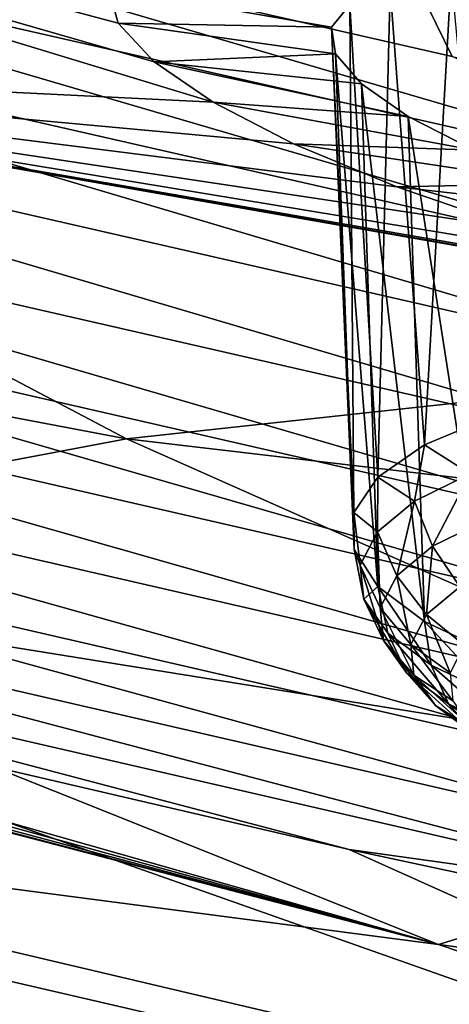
# Model space of a CAD drawing. Header units: metres. Extents: x -92 to 264, y -100 to 50.
# Tile 360 of 656: x 164.37 to 165.5, y -22.87 to -20.29. Entities that reach past the tile are written whole.
import ezdxf

# ---------------------------------------------------------------- set-up
doc = ezdxf.new("R2010")
doc.units = ezdxf.units.M
doc.layers.add('solid_21062050_01', color=7, linetype='CONTINUOUS')

msp = doc.modelspace()

# ---------------------------------------------------------------- linework, layer by layer
at = {"layer": 'solid_21062050_01'}
for points in [[(164.734818, -18.82177, 221.32634), (163.464005, -19.924665, 222.170258), (165.502121, -20.389769, 223.470337)], [(164.734818, -18.82177, 221.32634), (165.502121, -20.389769, 223.470337), (167.592422, -20.827814, 224.694855)], [(168.678421, -19.684341, 223.722229), (164.734818, -18.82177, 221.32634), (167.592422, -20.827814, 224.694855)], [(161.155518, -19.376358, 187.715286), (164.72345, -20.404028, 188.50856), (164.878052, -20.50926, 188.823242)], [(162.784653, -20.406536, 190.576706), (161.155518, -19.376358, 187.715286), (164.878052, -20.50926, 188.823242)], [(161.155518, -19.376358, 187.715286), (164.6297, -20.302702, 188.15567), (164.72345, -20.404028, 188.50856)], [(161.155518, -19.376358, 187.715286), (164.604507, -20.210897, 187.782272), (164.6297, -20.302702, 188.15567)], [(166.213181, -20.969839, 224.238358), (162.63591, -19.92181, 221.806503), (162.525772, -20.129112, 221.893021)], [(162.63591, -19.92181, 221.806503), (166.313034, -20.758909, 224.144424), (163.464005, -19.924665, 222.170258)], [(166.213181, -20.969839, 224.238358), (166.313034, -20.758909, 224.144424), (162.63591, -19.92181, 221.806503)], [(166.313034, -20.758909, 224.144424), (165.502121, -20.389769, 223.470337), (163.464005, -19.924665, 222.170258)], [(162.525772, -20.129112, 221.893021), (162.437485, -20.355686, 221.940567), (166.133148, -21.199659, 224.291733)], [(166.213181, -20.969839, 224.238358), (162.525772, -20.129112, 221.893021), (166.133148, -21.199659, 224.291733)], [(165.340363, -20.210781, 187.099213), (165.499832, -20.182766, 186.839294), (165.429871, -21.404308, 186.638626)], [(165.499832, -20.182766, 186.839294), (165.605896, -21.33119, 186.407318), (165.429871, -21.404308, 186.638626)], [(165.186798, -20.312872, 187.672531), (164.6297, -20.302702, 188.15567), (164.604507, -20.210897, 187.782272)], [(165.186798, -20.312872, 187.672531), (164.604507, -20.210897, 187.782272), (165.234863, -20.254787, 187.380798)], [(165.234863, -20.254787, 187.380798), (165.340363, -20.210781, 187.099213), (165.30809, -21.489069, 186.899048)], [(165.340363, -20.210781, 187.099213), (165.429871, -21.404308, 186.638626), (165.30809, -21.489069, 186.899048)], [(165.186798, -20.312872, 187.672531), (165.234863, -20.254787, 187.380798), (165.24588, -21.581772, 187.1772)], [(165.234863, -20.254787, 187.380798), (165.30809, -21.489069, 186.899048), (165.24588, -21.581772, 187.1772)], [(165.197266, -20.382696, 187.962997), (164.72345, -20.404028, 188.50856), (164.6297, -20.302702, 188.15567)], [(165.197266, -20.382696, 187.962997), (164.6297, -20.302702, 188.15567), (165.186798, -20.312872, 187.672531)], [(165.186798, -20.312872, 187.672531), (165.24588, -21.581772, 187.1772), (165.245972, -21.678362, 187.460922)], [(165.197266, -20.382696, 187.962997), (165.186798, -20.312872, 187.672531), (165.245972, -21.678362, 187.460922)], [(162.437485, -20.355686, 221.940567), (162.375412, -20.583344, 221.949356), (166.076859, -21.429981, 224.304489)], [(166.133148, -21.199659, 224.291733), (162.437485, -20.355686, 221.940567), (166.076859, -21.429981, 224.304489)], [(160.69899, -20.64082, 194.592407), (162.784653, -20.406536, 190.576706), (164.651413, -21.389364, 193.306625)], [(162.784653, -20.406536, 190.576706), (166.783401, -21.106972, 189.689316), (166.970886, -21.137642, 189.654938)], [(164.651413, -21.389364, 193.306625), (162.784653, -20.406536, 190.576706), (166.970886, -21.137642, 189.654938)], [(162.784653, -20.406536, 190.576706), (166.40007, -21.031532, 189.706146), (166.783401, -21.106972, 189.689316)], [(162.784653, -20.406536, 190.576706), (166.026886, -20.941433, 189.652191), (166.40007, -21.031532, 189.706146)], [(162.784653, -20.406536, 190.576706), (165.676926, -20.84012, 189.530045), (166.026886, -20.941433, 189.652191)], [(162.784653, -20.406536, 190.576706), (165.358307, -20.730213, 189.34317), (165.676926, -20.84012, 189.530045)], [(162.784653, -20.406536, 190.576706), (165.087952, -20.617903, 189.102646), (165.358307, -20.730213, 189.34317)], [(162.784653, -20.406536, 190.576706), (164.878052, -20.50926, 188.823242), (165.087952, -20.617903, 189.102646)], [(165.265182, -20.461548, 188.241287), (164.72345, -20.404028, 188.50856), (165.197266, -20.382696, 187.962997)], [(165.387558, -20.546486, 188.497192), (164.878052, -20.50926, 188.823242), (164.72345, -20.404028, 188.50856)], [(165.265182, -20.461548, 188.241287), (165.387558, -20.546486, 188.497192), (164.72345, -20.404028, 188.50856)], [(165.197266, -20.382696, 187.962997), (165.245972, -21.678362, 187.460922), (165.308334, -21.77462, 187.737839)], [(165.265182, -20.461548, 188.241287), (165.197266, -20.382696, 187.962997), (165.308334, -21.77462, 187.737839)], [(165.265182, -20.461548, 188.241287), (165.308334, -21.77462, 187.737839), (165.430252, -21.866337, 187.995819)], [(165.265182, -20.461548, 188.241287), (165.430252, -21.866337, 187.995819), (165.387558, -20.546486, 188.497192)], [(165.559814, -20.634411, 188.721436), (165.087952, -20.617903, 189.102646), (164.878052, -20.50926, 188.823242)], [(165.559814, -20.634411, 188.721436), (164.878052, -20.50926, 188.823242), (165.387558, -20.546486, 188.497192)], [(165.606415, -21.949507, 188.223602), (165.387558, -20.546486, 188.497192), (165.430252, -21.866337, 187.995819)], [(165.559814, -20.634411, 188.721436), (165.387558, -20.546486, 188.497192), (165.606415, -21.949507, 188.223602)], [(162.375412, -20.583344, 221.949356), (162.339386, -20.804716, 221.922256), (166.044205, -21.653395, 224.279526)], [(166.076859, -21.429981, 224.304489), (162.375412, -20.583344, 221.949356), (166.044205, -21.653395, 224.279526)], [(165.775742, -20.722086, 188.905701), (165.358307, -20.730213, 189.34317), (165.087952, -20.617903, 189.102646)], [(165.775742, -20.722086, 188.905701), (165.087952, -20.617903, 189.102646), (165.559814, -20.634411, 188.721436)], [(162.956497, -21.709013, 197.559433), (160.69899, -20.64082, 194.592407), (164.651413, -21.389364, 193.306625)], [(166.027664, -20.806213, 189.042847), (165.358307, -20.730213, 189.34317), (165.775742, -20.722086, 188.905701)], [(166.027664, -20.806213, 189.042847), (165.676926, -20.84012, 189.530045), (165.358307, -20.730213, 189.34317)], [(162.339386, -20.804716, 221.922256), (162.326462, -21.019545, 221.863708), (166.032471, -21.869709, 224.221497)], [(166.044205, -21.653395, 224.279526), (162.339386, -20.804716, 221.922256), (166.032471, -21.869709, 224.221497)], [(162.326462, -21.019545, 221.863708), (162.336731, -21.226744, 221.773926), (166.041779, -22.077833, 224.130585)], [(166.032471, -21.869709, 224.221497), (162.326462, -21.019545, 221.863708), (166.041779, -22.077833, 224.130585)], [(164.651413, -21.389364, 193.306625), (166.970886, -21.137642, 189.654938), (168.37558, -21.826391, 191.565414)], [(162.336731, -21.226744, 221.773926), (162.373337, -21.424181, 221.649124), (166.074936, -22.275545, 224.002792)], [(166.041779, -22.077833, 224.130585), (162.336731, -21.226744, 221.773926), (166.074936, -22.275545, 224.002792)], [(165.549973, -21.480444, 186.463974), (165.429871, -21.404308, 186.638626), (165.605896, -21.33119, 186.407318)], [(160.221115, -21.342726, 200.342041), (160.327347, -21.363216, 200.255219), (165.466385, -22.710501, 200.341171)], [(162.792221, -22.361565, 203.171204), (160.221115, -21.342726, 200.342041), (165.466385, -22.710501, 200.341171)], [(160.327347, -21.363216, 200.255219), (160.593292, -21.406651, 199.982666), (165.466385, -22.710501, 200.341171)], [(160.593292, -21.406651, 199.982666), (160.807114, -21.429213, 199.676117), (165.466385, -22.710501, 200.341171)], [(162.956497, -21.709013, 197.559433), (164.651413, -21.389364, 193.306625), (166.743866, -22.318567, 195.887589)], [(166.743866, -22.318567, 195.887589), (164.651413, -21.389364, 193.306625), (168.37558, -21.826391, 191.565414)], [(165.404266, -21.551863, 186.687439), (165.30809, -21.489069, 186.899048), (165.429871, -21.404308, 186.638626)], [(165.549973, -21.480444, 186.463974), (165.404266, -21.551863, 186.687439), (165.429871, -21.404308, 186.638626)], [(160.807114, -21.429213, 199.676117), (160.96524, -21.43161, 199.347351), (165.466385, -22.710501, 200.341171)], [(160.96524, -21.43161, 199.347351), (162.956497, -21.709013, 197.559433), (165.466385, -22.710501, 200.341171)], [(162.373337, -21.424181, 221.649124), (162.437256, -21.603876, 221.490723), (166.132858, -22.454803, 223.839523)], [(166.074936, -22.275545, 224.002792), (162.373337, -21.424181, 221.649124), (166.132858, -22.454803, 223.839523)], [(165.450928, -21.669971, 186.67334), (165.404266, -21.551863, 186.687439), (165.549973, -21.480444, 186.463974)], [(165.450928, -21.669971, 186.67334), (165.549973, -21.480444, 186.463974), (165.590851, -21.601387, 186.458755)], [(165.307098, -21.632383, 186.93309), (165.24588, -21.581772, 187.1772), (165.30809, -21.489069, 186.899048)], [(165.404266, -21.551863, 186.687439), (165.307098, -21.632383, 186.93309), (165.30809, -21.489069, 186.899048)], [(165.357605, -21.747295, 186.909241), (165.307098, -21.632383, 186.93309), (165.404266, -21.551863, 186.687439)], [(165.357605, -21.747295, 186.909241), (165.404266, -21.551863, 186.687439), (165.450928, -21.669971, 186.67334)], [(165.262207, -21.71891, 187.191483), (165.245972, -21.678362, 187.460922), (165.24588, -21.581772, 187.1772)], [(165.307098, -21.632383, 186.93309), (165.262207, -21.71891, 187.191483), (165.24588, -21.581772, 187.1772)], [(162.437256, -21.603876, 221.490723), (162.52623, -21.749586, 221.307892), (166.213501, -22.599325, 223.650101)], [(166.132858, -22.454803, 223.839523), (162.437256, -21.603876, 221.490723), (166.213501, -22.599325, 223.650101)], [(165.450928, -21.669971, 186.67334), (165.590851, -21.601387, 186.458755), (165.522583, -21.775711, 186.676208)], [(165.314499, -21.830389, 187.157379), (165.262207, -21.71891, 187.191483), (165.307098, -21.632383, 186.93309)], [(165.314499, -21.830389, 187.157379), (165.307098, -21.632383, 186.93309), (165.357605, -21.747295, 186.909241)], [(165.271317, -21.808119, 187.452682), (165.308334, -21.77462, 187.737839), (165.245972, -21.678362, 187.460922)], [(165.262207, -21.71891, 187.191483), (165.271317, -21.808119, 187.452682), (165.245972, -21.678362, 187.460922)], [(165.357605, -21.747295, 186.909241), (165.450928, -21.669971, 186.67334), (165.435013, -21.84828, 186.897598)], [(165.450928, -21.669971, 186.67334), (165.522583, -21.775711, 186.676208), (165.435013, -21.84828, 186.897598)], [(165.466385, -22.710501, 200.341171), (162.956497, -21.709013, 197.559433), (166.743866, -22.318567, 195.887589)], [(165.323242, -21.916058, 187.408218), (165.271317, -21.808119, 187.452682), (165.262207, -21.71891, 187.191483)], [(165.323242, -21.916058, 187.408218), (165.262207, -21.71891, 187.191483), (165.314499, -21.830389, 187.157379)], [(162.52623, -21.749586, 221.307892), (163.202759, -21.990009, 221.505371), (165.233261, -22.462767, 222.80687)], [(166.213501, -22.599325, 223.650101), (162.52623, -21.749586, 221.307892), (165.233261, -22.462767, 222.80687)], [(165.314499, -21.830389, 187.157379), (165.357605, -21.747295, 186.909241), (165.394547, -21.926264, 187.130463)], [(165.357605, -21.747295, 186.909241), (165.435013, -21.84828, 186.897598), (165.394547, -21.926264, 187.130463)], [(165.271317, -21.808119, 187.452682), (165.334061, -21.896584, 187.706665), (165.308334, -21.77462, 187.737839)], [(165.448059, -21.9809, 187.943649), (165.430252, -21.866337, 187.995819), (165.308334, -21.77462, 187.737839)], [(165.334061, -21.896584, 187.706665), (165.448059, -21.9809, 187.943649), (165.308334, -21.77462, 187.737839)], [(165.435013, -21.84828, 186.897598), (165.522583, -21.775711, 186.676208), (165.534256, -21.928741, 186.898895)], [(160.179276, -21.814236, 205.90892), (162.792221, -22.361565, 203.171204), (165.595169, -23.311028, 205.808441)], [(163.346344, -22.88324, 208.878189), (160.179276, -21.814236, 205.90892), (165.595169, -23.311028, 205.808441)], [(165.383499, -22.001011, 187.652115), (165.334061, -21.896584, 187.706665), (165.271317, -21.808119, 187.452682)], [(165.383499, -22.001011, 187.652115), (165.271317, -21.808119, 187.452682), (165.323242, -21.916058, 187.408218)], [(165.314499, -21.830389, 187.157379), (165.394547, -21.926264, 187.130463), (165.402756, -22.006664, 187.365875)], [(165.323242, -21.916058, 187.408218), (165.314499, -21.830389, 187.157379), (165.402756, -22.006664, 187.365875)], [(165.394547, -21.926264, 187.130463), (165.435013, -21.84828, 186.897598), (165.497147, -22.000273, 187.112503)], [(165.435013, -21.84828, 186.897598), (165.534256, -21.928741, 186.898895), (165.497147, -22.000273, 187.112503)], [(165.608902, -22.057833, 188.154541), (165.430252, -21.866337, 187.995819), (165.448059, -21.9809, 187.943649)], [(165.608902, -22.057833, 188.154541), (165.606415, -21.949507, 188.223602), (165.430252, -21.866337, 187.995819)], [(165.492966, -22.081982, 187.8797), (165.448059, -21.9809, 187.943649), (165.334061, -21.896584, 187.706665)], [(165.383499, -22.001011, 187.652115), (165.492966, -22.081982, 187.8797), (165.334061, -21.896584, 187.706665)], [(165.323242, -21.916058, 187.408218), (165.402756, -22.006664, 187.365875), (165.45932, -22.086391, 187.594772)], [(165.383499, -22.001011, 187.652115), (165.323242, -21.916058, 187.408218), (165.45932, -22.086391, 187.594772)], [(165.394547, -21.926264, 187.130463), (165.497147, -22.000273, 187.112503), (165.504669, -22.07402, 187.32843)], [(165.402756, -22.006664, 187.365875), (165.394547, -21.926264, 187.130463), (165.504669, -22.07402, 187.32843)], [(167.758499, -23.597088, 220.850967), (165.233261, -22.462767, 222.80687), (163.202759, -21.990009, 221.505371)], [(167.758499, -23.597088, 220.850967), (163.202759, -21.990009, 221.505371), (163.751312, -22.669046, 218.273239)], [(165.383499, -22.001011, 187.652115), (165.45932, -22.086391, 187.594772), (165.562042, -22.162384, 187.808365)], [(165.383499, -22.001011, 187.652115), (165.562042, -22.162384, 187.808365), (165.492966, -22.081982, 187.8797)], [(165.64743, -22.155861, 188.08223), (165.448059, -21.9809, 187.943649), (165.492966, -22.081982, 187.8797)], [(165.64743, -22.155861, 188.08223), (165.608902, -22.057833, 188.154541), (165.448059, -21.9809, 187.943649)], [(165.402756, -22.006664, 187.365875), (165.504669, -22.07402, 187.32843), (165.556549, -22.147152, 187.538391)], [(165.45932, -22.086391, 187.594772), (165.402756, -22.006664, 187.365875), (165.556549, -22.147152, 187.538391)], [(165.45932, -22.086391, 187.594772), (165.556549, -22.147152, 187.538391), (165.650772, -22.216854, 187.734299)], [(165.45932, -22.086391, 187.594772), (165.650772, -22.216854, 187.734299), (165.562042, -22.162384, 187.808365)], [(165.707016, -22.231718, 187.998428), (165.492966, -22.081982, 187.8797), (165.562042, -22.162384, 187.808365)], [(165.64743, -22.155861, 188.08223), (165.492966, -22.081982, 187.8797), (165.707016, -22.231718, 187.998428)], [(165.466385, -22.710501, 200.341171), (166.743866, -22.318567, 195.887589), (169.048645, -23.188213, 198.303116)], [(162.792221, -22.361565, 203.171204), (165.466385, -22.710501, 200.341171), (168.211563, -23.638462, 202.918686)], [(165.595169, -23.311028, 205.808441), (162.792221, -22.361565, 203.171204), (168.211563, -23.638462, 202.918686)], [(166.213501, -22.599325, 223.650101), (165.233261, -22.462767, 222.80687), (167.315842, -22.908377, 224.033524)], [(167.758499, -23.597088, 220.850967), (167.315842, -22.908377, 224.033524), (165.233261, -22.462767, 222.80687)], [(162.170532, -22.542683, 212.673431), (163.346344, -22.88324, 208.878189), (166.762665, -23.860218, 211.591858)], [(165.744171, -23.515648, 215.375946), (162.170532, -22.542683, 212.673431), (166.762665, -23.860218, 211.591858)], [(163.751312, -22.669046, 218.273239), (162.170532, -22.542683, 212.673431), (165.744171, -23.515648, 215.375946)], [(167.758499, -23.597088, 220.850967), (163.751312, -22.669046, 218.273239), (165.744171, -23.515648, 215.375946)], [(168.211563, -23.638462, 202.918686), (165.466385, -22.710501, 200.341171), (169.048645, -23.188213, 198.303116)]]:
    msp.add_3dface(points, dxfattribs=at)

doc.saveas('drawing.dxf')
